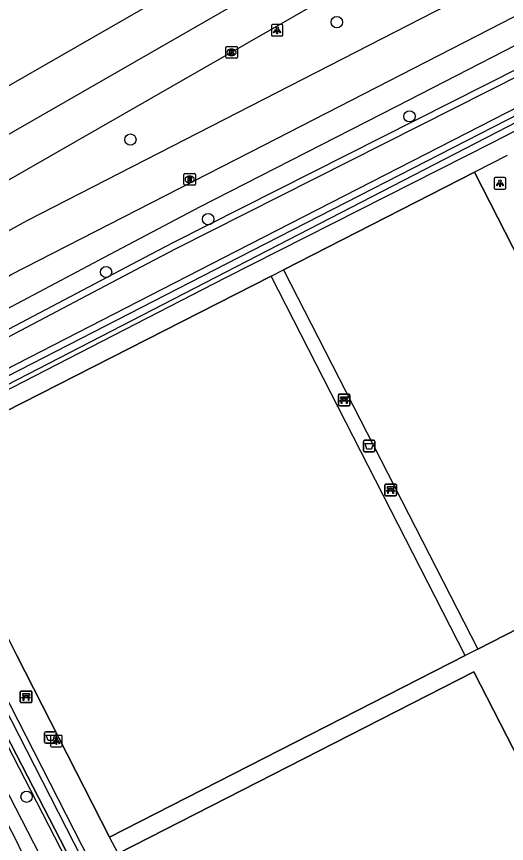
# Model space of a CAD drawing. Extents: x 158838 to 160074, y 386376 to 387776.
# Drawn here: x 159353.7 to 159396, y 387449.3 to 387520.8 of the extents above; entities that cross this region are included whole.
import ezdxf

# ---------------------------------------------------------------- set-up
doc = ezdxf.new("R2010")
doc.units = 0
for name, color, linetype in [('IMGEO_Afvalbak', 7, 'Continuous'), ('IMGEO_Bank', 7, 'Continuous'), ('IMGEO_Berm_groen', 7, 'Continuous'), ('IMGEO_Boom', 7, 'Continuous'), ('IMGEO_Fietspad_gesloten', 7, 'Continuous'), ('IMGEO_Haag', 7, 'Continuous'), ('IMGEO_Hek', 7, 'Continuous'), ('IMGEO_Kolk', 7, 'Continuous'), ('IMGEO_Lichtpunt', 7, 'Continuous'), ('IMGEO_Rijbaan_lokaal_gesloten', 7, 'Continuous'), ('IMGEO_Rioolput', 7, 'Continuous'), ('IMGEO_Voetpad_open', 7, 'Continuous'), ('IMGEO_Waterloop', 7, 'Continuous')]:
    doc.layers.add(name, color=color, linetype=linetype)

msp = doc.modelspace()

# ---------------------------------------------------------------- linework, layer by layer
at = {"layer": 'IMGEO_Afvalbak'}
for p, q in [((159383.67, 387483.293), (159383.67, 387484.093)), ((159383.67, 387484.093), (159383.67, 387483.293)), ((159383.77, 387484.193), (159384.56, 387484.193)), ((159384.56, 387484.193), (159383.77, 387484.193)), ((159384.66, 387484.093), (159384.66, 387483.293)), ((159384.66, 387483.293), (159384.66, 387484.093)), ((159384.56, 387483.193), (159383.77, 387483.193)), ((159383.77, 387483.193), (159384.56, 387483.193)), ((159356.121, 387458.092), (159356.121, 387458.892)), ((159356.121, 387458.892), (159356.121, 387458.092)), ((159356.221, 387458.992), (159357.011, 387458.992)), ((159357.011, 387458.992), (159356.221, 387458.992)), ((159357.111, 387458.892), (159357.111, 387458.092)), ((159357.111, 387458.092), (159357.111, 387458.892)), ((159357.011, 387457.992), (159356.221, 387457.992)), ((159356.221, 387457.992), (159357.011, 387457.992))]:
    msp.add_line(p, q, dxfattribs=at)
for points in [[(159383.813, 387483.907), (159384.517, 387483.907), (159384.368, 387483.437), (159383.962, 387483.437), (159383.813, 387483.907)], [(159356.264, 387458.706), (159356.968, 387458.706), (159356.819, 387458.236), (159356.413, 387458.236), (159356.264, 387458.706)]]:
    msp.add_lwpolyline(points, dxfattribs=at)
for centre, start, end in [((159383.77, 387484.093), 90, 180), ((159383.77, 387484.093), 90, 180), ((159384.56, 387484.093), 0, 90), ((159384.56, 387484.093), 360, 90), ((159383.77, 387483.293), 180, 270), ((159383.77, 387483.293), 180, 270), ((159384.56, 387483.293), 270, 0), ((159384.56, 387483.293), 270, 0), ((159356.221, 387458.892), 90, 180), ((159356.221, 387458.892), 90, 180), ((159357.011, 387458.892), 0, 90), ((159357.011, 387458.892), 360, 90), ((159356.221, 387458.092), 180, 270), ((159356.221, 387458.092), 180, 270), ((159357.011, 387458.092), 270, 0), ((159357.011, 387458.092), 270, 0)]:
    msp.add_arc(centre, 0.1, start, end, dxfattribs=at)
at = {"layer": 'IMGEO_Bank'}
for p, q in [((159381.509, 387487.26), (159381.509, 387488.101)), ((159381.509, 387488.101), (159381.509, 387487.26)), ((159381.584, 387488.185), (159382.425, 387488.185)), ((159382.425, 387488.185), (159381.584, 387488.185)), ((159382.509, 387488.11), (159382.509, 387487.269)), ((159382.509, 387487.269), (159382.509, 387488.11)), ((159382.206, 387487.583), (159381.813, 387487.583)), ((159381.818, 387487.691), (159381.818, 387487.797)), ((159381.862, 387487.797), (159381.862, 387487.691)), ((159382.15, 387487.803), (159381.868, 387487.803)), ((159381.868, 387487.685), (159382.15, 387487.685)), ((159382.156, 387487.691), (159382.156, 387487.797)), ((159382.2, 387487.797), (159382.2, 387487.691)), ((159382.434, 387487.185), (159381.593, 387487.185)), ((159381.593, 387487.185), (159382.434, 387487.185)), ((159385.525, 387479.48), (159385.525, 387480.321)), ((159385.525, 387480.321), (159385.525, 387479.48)), ((159385.6, 387480.405), (159386.441, 387480.405)), ((159386.441, 387480.405), (159385.6, 387480.405)), ((159386.525, 387480.33), (159386.525, 387479.489)), ((159386.525, 387479.489), (159386.525, 387480.33)), ((159386.222, 387479.803), (159385.829, 387479.803)), ((159385.834, 387479.911), (159385.834, 387480.017)), ((159385.878, 387480.017), (159385.878, 387479.911)), ((159386.166, 387480.023), (159385.884, 387480.023)), ((159385.884, 387479.905), (159386.166, 387479.905)), ((159386.172, 387479.911), (159386.172, 387480.017)), ((159386.216, 387480.017), (159386.216, 387479.911)), ((159386.45, 387479.405), (159385.609, 387479.405)), ((159385.609, 387479.405), (159386.45, 387479.405)), ((159354.02, 387461.585), (159354.02, 387462.426)), ((159354.02, 387462.426), (159354.02, 387461.585)), ((159354.095, 387462.51), (159354.936, 387462.51)), ((159354.936, 387462.51), (159354.095, 387462.51)), ((159355.02, 387462.435), (159355.02, 387461.594)), ((159355.02, 387461.594), (159355.02, 387462.435)), ((159354.717, 387461.908), (159354.324, 387461.908)), ((159354.329, 387462.016), (159354.329, 387462.122)), ((159354.373, 387462.122), (159354.373, 387462.016)), ((159354.661, 387462.128), (159354.379, 387462.128)), ((159354.379, 387462.01), (159354.661, 387462.01)), ((159354.667, 387462.016), (159354.667, 387462.122)), ((159354.711, 387462.122), (159354.711, 387462.016)), ((159354.945, 387461.51), (159354.104, 387461.51)), ((159354.104, 387461.51), (159354.945, 387461.51))]:
    msp.add_line(p, q, dxfattribs=at)
for points in [[(159381.756, 387487.583), (159381.614, 387487.583), (159381.726, 387487.685), (159381.812, 387487.685)], [(159381.812, 387487.803), (159381.726, 387487.803), (159381.726, 387487.964), (159382.289, 387487.964), (159382.289, 387487.803), (159382.206, 387487.803)], [(159381.806, 387487.576), (159381.806, 387487.369), (159381.763, 387487.369), (159381.763, 387487.576)], [(159382.206, 387487.685), (159382.289, 387487.685), (159382.401, 387487.583), (159382.262, 387487.583)], [(159382.256, 387487.576), (159382.256, 387487.369), (159382.212, 387487.369), (159382.212, 387487.576)], [(159385.828, 387480.023), (159385.742, 387480.023), (159385.742, 387480.184), (159386.305, 387480.184), (159386.305, 387480.023), (159386.222, 387480.023)], [(159385.772, 387479.803), (159385.63, 387479.803), (159385.742, 387479.905), (159385.828, 387479.905)], [(159385.822, 387479.796), (159385.822, 387479.589), (159385.779, 387479.589), (159385.779, 387479.796)], [(159386.222, 387479.905), (159386.305, 387479.905), (159386.417, 387479.803), (159386.278, 387479.803)], [(159386.272, 387479.796), (159386.272, 387479.589), (159386.228, 387479.589), (159386.228, 387479.796)], [(159354.323, 387462.128), (159354.237, 387462.128), (159354.237, 387462.289), (159354.8, 387462.289), (159354.8, 387462.128), (159354.717, 387462.128)], [(159354.267, 387461.908), (159354.125, 387461.908), (159354.237, 387462.01), (159354.323, 387462.01)], [(159354.317, 387461.901), (159354.317, 387461.694), (159354.274, 387461.694), (159354.274, 387461.901)], [(159354.717, 387462.01), (159354.8, 387462.01), (159354.912, 387461.908), (159354.773, 387461.908)], [(159354.767, 387461.901), (159354.767, 387461.694), (159354.723, 387461.694), (159354.723, 387461.901)]]:
    msp.add_lwpolyline(points, dxfattribs=at)
for centre, radius, start, end in [((159381.587, 387488.107), 0.0779, 92.4484, 184.28452), ((159381.587, 387488.107), 0.0779, 92.4484, 184.28452), ((159382.431, 387488.107), 0.0779, 2.4484, 94.28452), ((159382.431, 387488.107), 0.0779, 2.4484, 94.28452), ((159381.756, 387487.576), 0.00671, 2.89567, 87.10433), ((159381.813, 387487.576), 0.00671, 92.89567, 177.10433), ((159381.811, 387487.796), 0.00671, 2.89567, 87.10433), ((159381.811, 387487.692), 0.00671, 272.89567, 357.10433), ((159381.868, 387487.796), 0.00671, 92.89567, 177.10433), ((159381.868, 387487.692), 0.00671, 182.89567, 267.10433), ((159382.15, 387487.796), 0.00671, 2.89567, 87.10433), ((159382.15, 387487.692), 0.00671, 272.89567, 357.10433), ((159382.207, 387487.796), 0.00671, 92.89567, 177.10433), ((159382.207, 387487.692), 0.00671, 182.89567, 267.10433), ((159382.205, 387487.576), 0.00671, 2.89567, 87.10433), ((159382.262, 387487.576), 0.00671, 92.89567, 177.10433), ((159381.587, 387487.263), 0.0779, 182.4484, 274.28452), ((159381.587, 387487.263), 0.0779, 182.4484, 274.28452), ((159382.431, 387487.263), 0.0779, 272.4484, 4.28452), ((159382.431, 387487.263), 0.0779, 272.4484, 4.28452), ((159385.603, 387480.327), 0.0779, 92.4484, 184.28452), ((159385.603, 387480.327), 0.0779, 92.4484, 184.28452), ((159386.447, 387480.327), 0.0779, 2.4484, 94.28452), ((159386.447, 387480.327), 0.0779, 2.4484, 94.28452), ((159385.603, 387479.483), 0.0779, 182.4484, 274.28452), ((159385.603, 387479.483), 0.0779, 182.4484, 274.28452), ((159385.772, 387479.796), 0.00671, 2.89567, 87.10433), ((159385.829, 387479.796), 0.00671, 92.89567, 177.10433), ((159385.827, 387480.016), 0.00671, 2.89567, 87.10433), ((159385.827, 387479.912), 0.00671, 272.89567, 357.10433), ((159385.884, 387480.016), 0.00671, 92.89567, 177.10433), ((159385.884, 387479.912), 0.00671, 182.89567, 267.10433), ((159386.166, 387480.016), 0.00671, 2.89567, 87.10433), ((159386.166, 387479.912), 0.00671, 272.89567, 357.10433), ((159386.223, 387480.016), 0.00671, 92.89567, 177.10433), ((159386.223, 387479.912), 0.00671, 182.89567, 267.10433), ((159386.221, 387479.796), 0.00671, 2.89567, 87.10433), ((159386.278, 387479.796), 0.00671, 92.89567, 177.10433), ((159386.447, 387479.483), 0.0779, 272.4484, 4.28452), ((159386.447, 387479.483), 0.0779, 272.4484, 4.28452), ((159354.098, 387462.432), 0.0779, 92.4484, 184.28452), ((159354.098, 387462.432), 0.0779, 92.4484, 184.28452), ((159354.942, 387462.432), 0.0779, 2.4484, 94.28452), ((159354.942, 387462.432), 0.0779, 2.4484, 94.28452), ((159354.098, 387461.588), 0.0779, 182.4484, 274.28452), ((159354.098, 387461.588), 0.0779, 182.4484, 274.28452), ((159354.267, 387461.901), 0.00671, 2.89567, 87.10433), ((159354.324, 387461.901), 0.00671, 92.89567, 177.10433), ((159354.322, 387462.121), 0.00671, 2.89567, 87.10433), ((159354.322, 387462.017), 0.00671, 272.89567, 357.10433), ((159354.379, 387462.121), 0.00671, 92.89567, 177.10433), ((159354.379, 387462.017), 0.00671, 182.89567, 267.10433), ((159354.661, 387462.121), 0.00671, 2.89567, 87.10433), ((159354.661, 387462.017), 0.00671, 272.89567, 357.10433), ((159354.718, 387462.121), 0.00671, 92.89567, 177.10433), ((159354.718, 387462.017), 0.00671, 182.89567, 267.10433), ((159354.716, 387461.901), 0.00671, 2.89567, 87.10433), ((159354.773, 387461.901), 0.00671, 92.89567, 177.10433), ((159354.942, 387461.588), 0.0779, 272.4484, 4.28452), ((159354.942, 387461.588), 0.0779, 272.4484, 4.28452)]:
    msp.add_arc(centre, radius, start, end, dxfattribs=at)
at = {"layer": 'IMGEO_Berm_groen'}
for points in [[(159336.154, 387484.934), (159338.654, 387486.251), (159364.753, 387500), (159367.223, 387501.301), (159460.249, 387548.308)], [(159461.976, 387545.691), (159372.919, 387500), (159340.235, 387483.231), (159339.987, 387483.104), (159338.919, 387482.291), (159338.252, 387481.676)], [(159338.252, 387481.676), (159339.469, 387479.786), (159339.506, 387479.774), (159385.369, 387390.571)]]:
    msp.add_lwpolyline(points, dxfattribs=at)
at = {"layer": 'IMGEO_Boom'}
for centre in [(159381.377, 387520.353), (159387.66, 387512.211), (159363.532, 387510.196), (159370.254, 387503.316), (159361.434, 387498.749), (159354.563, 387453.369)]:
    msp.add_circle(centre, 0.489, dxfattribs=at)
at = {"layer": 'IMGEO_Fietspad_gesloten'}
for points in [[(159333.199, 387485.531), (159353.236, 387498.521), (159375.071, 387509.705), (159394.533, 387519.736), (159417.86, 387531.747), (159443.308, 387544.845), (159458.757, 387552.748), (159462.644, 387554.723), (159481.101, 387564.218), (159499.267, 387573.577)], [(159445.505, 387549.84), (159354.577, 387503.167), (159350.324, 387500.826), (159343.892, 387496.654)]]:
    msp.add_lwpolyline(points, dxfattribs=at)
at = {"layer": 'IMGEO_Haag'}
for points in [[(159430.221, 387528.939), (159427.607, 387527.602), (159340.205, 387482.451), (159340.944, 387481.015), (159395.673, 387374.62)], [(159393.496, 387379.729), (159341.337, 387480.909)]]:
    msp.add_lwpolyline(points, dxfattribs=at)
at = {"layer": 'IMGEO_Hek'}
for points in [[(159396.099, 387508.813), (159393.287, 387507.378)], [(159376.776, 387498.949), (159393.287, 387507.378)], [(159393.287, 387507.378), (159401.198, 387491.862)], [(159375.694, 387498.397), (159376.776, 387498.949)], [(159344.958, 387482.728), (159375.694, 387498.397)], [(159402.122, 387490.094), (159410.035, 387474.573), (159393.552, 387466.13)], [(159341.337, 387480.909), (159393.496, 387379.729)], [(159393.552, 387466.13), (159392.467, 387465.576)], [(159392.467, 387465.576), (159361.724, 387449.859), (159353.705, 387465.575)], [(159370.482, 387432.782), (159362.471, 387448.457), (159393.212, 387464.179), (159401.162, 387448.66)]]:
    msp.add_lwpolyline(points, dxfattribs=at)
at = {"layer": 'IMGEO_Kolk'}
for p, q in [((159371.776, 387517.326), (159371.776, 387518.178)), ((159371.851, 387518.252), (159372.703, 387518.252)), ((159372.264, 387518.032), (159372.289, 387518.032)), ((159372.777, 387518.178), (159372.777, 387517.326)), ((159372.287, 387517.472), (159372.262, 387517.472)), ((159372.703, 387517.252), (159371.851, 387517.252))]:
    msp.add_line(p, q, dxfattribs=at)
for points in [[(159371.776, 387517.326), (159371.776, 387518.178)], [(159371.851, 387518.252), (159372.703, 387518.252)], [(159372.777, 387518.178), (159372.777, 387517.326)], [(159372.097, 387517.952), (159372.22, 387517.952), (159372.22, 387517.801), (159372.35, 387517.952), (159372.514, 387517.952), (159372.368, 387517.801), (159372.521, 387517.552), (159372.369, 387517.552), (159372.284, 387517.716), (159372.22, 387517.649), (159372.22, 387517.552), (159372.097, 387517.552), (159372.097, 387517.952)], [(159372.703, 387517.252), (159371.851, 387517.252)]]:
    msp.add_lwpolyline(points, dxfattribs=at)
for centre, start, end in [((159371.853, 387518.176), 91.55205, 178.44795), ((159371.853, 387518.176), 91.55205, 178.44795), ((159372.701, 387518.176), 1.55205, 88.44795), ((159372.701, 387518.176), 1.55205, 88.44795), ((159371.853, 387517.328), 181.55205, 268.44795), ((159371.853, 387517.328), 181.55205, 268.44795), ((159372.701, 387517.328), 271.55205, 358.44795), ((159372.701, 387517.328), 271.55205, 358.44795)]:
    msp.add_arc(centre, 0.0765, start, end, dxfattribs=at)
for centre, major_axis, ratio, start_param, end_param in [((159372.263, 387517.752), (-0.387, 0.002), 0.722429, 4.712389, 7.853982), ((159372.288, 387517.752), (-0.39, 0.002), 0.717154, 1.570796, 4.712389)]:
    msp.add_ellipse(centre, major_axis=major_axis, ratio=ratio, start_param=start_param, end_param=end_param, dxfattribs=at)
at = {"layer": 'IMGEO_Lichtpunt'}
for p, q in [((159375.725, 387520.061), (159375.725, 387519.254)), ((159375.725, 387520.061), (159375.725, 387519.254)), ((159376.627, 387520.156), (159375.819, 387520.156)), ((159376.627, 387520.156), (159375.819, 387520.156)), ((159376.721, 387519.254), (159376.721, 387520.061)), ((159376.721, 387519.254), (159376.721, 387520.061)), ((159375.819, 387519.16), (159376.627, 387519.16)), ((159375.819, 387519.16), (159376.627, 387519.16)), ((159394.98, 387506.816), (159394.98, 387506.009)), ((159394.98, 387506.816), (159394.98, 387506.009)), ((159395.882, 387506.911), (159395.074, 387506.911)), ((159395.882, 387506.911), (159395.074, 387506.911)), ((159395.976, 387506.009), (159395.976, 387506.816)), ((159395.976, 387506.009), (159395.976, 387506.816)), ((159395.074, 387505.915), (159395.882, 387505.915)), ((159395.074, 387505.915), (159395.882, 387505.915)), ((159357.533, 387458.678), (159356.725, 387458.678)), ((159357.533, 387458.678), (159356.725, 387458.678)), ((159356.631, 387458.583), (159356.631, 387457.776)), ((159356.631, 387458.583), (159356.631, 387457.776)), ((159357.627, 387457.776), (159357.627, 387458.583)), ((159357.627, 387457.776), (159357.627, 387458.583)), ((159356.725, 387457.682), (159357.533, 387457.682)), ((159356.725, 387457.682), (159357.533, 387457.682))]:
    msp.add_line(p, q, dxfattribs=at)
for points in [[(159376.099, 387519.725), (159376.138, 387519.697), (159375.95, 387519.435), (159375.912, 387519.462), (159376.099, 387519.725)], [(159376.201, 387519.677), (159376.248, 387519.677), (159376.248, 387519.355), (159376.201, 387519.355), (159376.201, 387519.677)], [(159376.311, 387519.697), (159376.349, 387519.724), (159376.536, 387519.462), (159376.497, 387519.434), (159376.311, 387519.697)], [(159395.354, 387506.48), (159395.393, 387506.452), (159395.205, 387506.19), (159395.167, 387506.217), (159395.354, 387506.48)], [(159395.456, 387506.432), (159395.503, 387506.432), (159395.503, 387506.11), (159395.456, 387506.11), (159395.456, 387506.432)], [(159395.566, 387506.452), (159395.604, 387506.479), (159395.791, 387506.217), (159395.752, 387506.189), (159395.566, 387506.452)], [(159357.005, 387458.247), (159357.044, 387458.219), (159356.856, 387457.957), (159356.818, 387457.984), (159357.005, 387458.247)], [(159357.107, 387458.199), (159357.154, 387458.199), (159357.154, 387457.877), (159357.107, 387457.877), (159357.107, 387458.199)], [(159357.217, 387458.219), (159357.255, 387458.246), (159357.442, 387457.984), (159357.403, 387457.956), (159357.217, 387458.219)]]:
    msp.add_lwpolyline(points, dxfattribs=at)
for centre in [(159376.224, 387519.859), (159395.479, 387506.614), (159357.13, 387458.381)]:
    msp.add_circle(centre, 0.0994, dxfattribs=at)
for centre, start, end in [((159375.819, 387520.061), 90, 180), ((159375.819, 387520.061), 90, 180), ((159376.627, 387520.061), 0, 90), ((159376.627, 387520.061), 0, 90), ((159375.819, 387519.254), 180, 270), ((159375.819, 387519.254), 180, 270), ((159376.627, 387519.254), 270, 0), ((159376.627, 387519.254), 270, 360), ((159395.074, 387506.816), 90, 180), ((159395.074, 387506.816), 90, 180), ((159395.882, 387506.816), 0, 90), ((159395.882, 387506.816), 0, 90), ((159395.074, 387506.009), 180, 270), ((159395.074, 387506.009), 180, 270), ((159395.882, 387506.009), 270, 0), ((159395.882, 387506.009), 270, 360), ((159356.725, 387458.583), 90, 180), ((159356.725, 387458.583), 90, 180), ((159357.533, 387458.583), 0, 90), ((159357.533, 387458.583), 0, 90), ((159356.725, 387457.776), 180, 270), ((159356.725, 387457.776), 180, 270), ((159357.533, 387457.776), 270, 0), ((159357.533, 387457.776), 270, 360)]:
    msp.add_arc(centre, 0.0946, start, end, dxfattribs=at)
at = {"layer": 'IMGEO_Rijbaan_lokaal_gesloten'}
for points in [[(159630.4, 387669.945), (159559.707, 387629.338), (159502.587, 387596.557), (159414.781, 387546.166), (159353.407, 387510.877), (159323.789, 387493.947)], [(159605.669, 387659.921), (159592.075, 387652.016), (159564.989, 387636.503), (159536.501, 387620.082), (159509.12, 387604.303), (159500, 387599.141), (159491.966, 387594.608), (159484.616, 387590.525), (159452.497, 387572.007), (159420.095, 387553.312), (159391.796, 387537.146), (159368.681, 387523.867), (159340.565, 387507.696), (159340.075, 387507.414)], [(159350.431, 387505.236), (159432.115, 387552.123)]]:
    msp.add_lwpolyline(points, dxfattribs=at)
at = {"layer": 'IMGEO_Rioolput'}
for p, q in [((159368.154, 387506.338), (159368.154, 387507.19)), ((159368.229, 387507.264), (159369.081, 387507.264)), ((159368.642, 387507.044), (159368.667, 387507.044)), ((159369.155, 387507.19), (159369.155, 387506.338)), ((159369.081, 387506.264), (159368.229, 387506.264)), ((159368.665, 387506.484), (159368.64, 387506.484))]:
    msp.add_line(p, q, dxfattribs=at)
for points in [[(159368.154, 387506.338), (159368.154, 387507.19)], [(159368.229, 387507.264), (159369.081, 387507.264)], [(159368.743, 387506.962), (159368.491, 387506.964), (159368.491, 387506.564)], [(159368.491, 387506.564), (159368.615, 387506.564), (159368.615, 387506.726), (159368.626, 387506.726)], [(159368.669, 387506.883), (159368.615, 387506.883), (159368.615, 387506.802)], [(159368.615, 387506.802), (159368.667, 387506.802)], [(159368.673, 387506.697), (159368.744, 387506.564), (159368.884, 387506.564), (159368.819, 387506.69)], [(159369.155, 387507.19), (159369.155, 387506.338)], [(159369.081, 387506.264), (159368.229, 387506.264)]]:
    msp.add_lwpolyline(points, dxfattribs=at)
for centre, radius, start, end in [((159368.231, 387507.188), 0.0765, 91.55205, 178.44795), ((159368.231, 387507.188), 0.0765, 91.55205, 178.44795), ((159368.625, 387506.673), 0.0533, 26.02933, 88.69889), ((159368.651, 387506.991), 0.19, 274.7715, 282.96867), ((159368.675, 387506.787), 0.0964, 77.00612, 93.18647), ((159368.689, 387506.844), 0.0378, 276.66336, 79.67722), ((159368.742, 387506.852), 0.109, 350.36119, 89.41601), ((159368.74, 387506.852), 0.112, 277.58423, 350.98172), ((159368.724, 387506.637), 0.108, 29.51342, 73.79051), ((159369.079, 387507.188), 0.0765, 1.55205, 88.44795), ((159369.079, 387507.188), 0.0765, 1.55205, 88.44795), ((159368.231, 387506.34), 0.0765, 181.55205, 268.44795), ((159368.231, 387506.34), 0.0765, 181.55205, 268.44795), ((159369.079, 387506.34), 0.0765, 271.55205, 358.44795), ((159369.079, 387506.34), 0.0765, 271.55205, 358.44795)]:
    msp.add_arc(centre, radius, start, end, dxfattribs=at)
for centre, major_axis, ratio, start_param, end_param in [((159368.641, 387506.764), (-0.387, 0.002), 0.722429, 4.712389, 7.853982), ((159368.666, 387506.764), (-0.39, 0.002), 0.717154, 1.570796, 4.712389)]:
    msp.add_ellipse(centre, major_axis=major_axis, ratio=ratio, start_param=start_param, end_param=end_param, dxfattribs=at)
at = {"layer": 'IMGEO_Voetpad_open'}
for points in [[(159461.771, 387551.782), (159386.53, 387513.074), (159369.52, 387504.347), (159361.28, 387500), (159349.955, 387494.013), (159336.154, 387484.934)], [(159341.337, 387480.909), (159340.7, 387482.286), (159371.792, 387498.281), (159394.835, 387509.951), (159428.108, 387527.137)], [(159396.099, 387508.813), (159393.287, 387507.378)], [(159393.287, 387507.378), (159376.776, 387498.949)], [(159393.552, 387466.13), (159410.035, 387474.573), (159402.122, 387490.094), (159401.198, 387491.862), (159393.287, 387507.378)], [(159375.694, 387498.397), (159376.776, 387498.949)], [(159376.776, 387498.949), (159393.552, 387466.13)], [(159375.694, 387498.397), (159344.958, 387482.728)], [(159392.467, 387465.576), (159375.694, 387498.397)], [(159344.958, 387482.728), (159353, 387466.991), (159353.705, 387465.575), (159361.724, 387449.859)], [(159342.738, 387481.613), (159394.525, 387380.233)], [(159342.28, 387481.383), (159394.059, 387380.009)], [(159393.552, 387466.13), (159392.467, 387465.576)], [(159361.724, 387449.859), (159392.467, 387465.576)], [(159379.239, 387415.645), (159409.997, 387431.338), (159402.079, 387446.825), (159401.162, 387448.66), (159393.212, 387464.179), (159362.471, 387448.457)], [(159362.471, 387448.457), (159361.724, 387449.859)]]:
    msp.add_lwpolyline(points, dxfattribs=at)
at = {"layer": 'IMGEO_Waterloop'}
for points in [[(159461.62, 387546.162), (159372.654, 387500.517), (159339.97, 387483.749), (159339.676, 387483.598), (159338.545, 387482.737), (159338.366, 387482.572), (159337.591, 387483.777), (159336.986, 387484.715), (159338.925, 387485.737), (159365.024, 387499.486), (159367.49, 387500.784), (159460.451, 387547.758)], [(159337.641, 387480.228), (159339.633, 387476.47), (159353.596, 387449.694), (159363.534, 387428.831), (159375.238, 387406.285), (159383.657, 387389.571), (159380.906, 387388.174), (159371.501, 387407.394), (159355.485, 387437.373), (159342.261, 387464.581), (159333.719, 387480.063)]]:
    msp.add_lwpolyline(points, dxfattribs=at)

doc.saveas('drawing.dxf')
